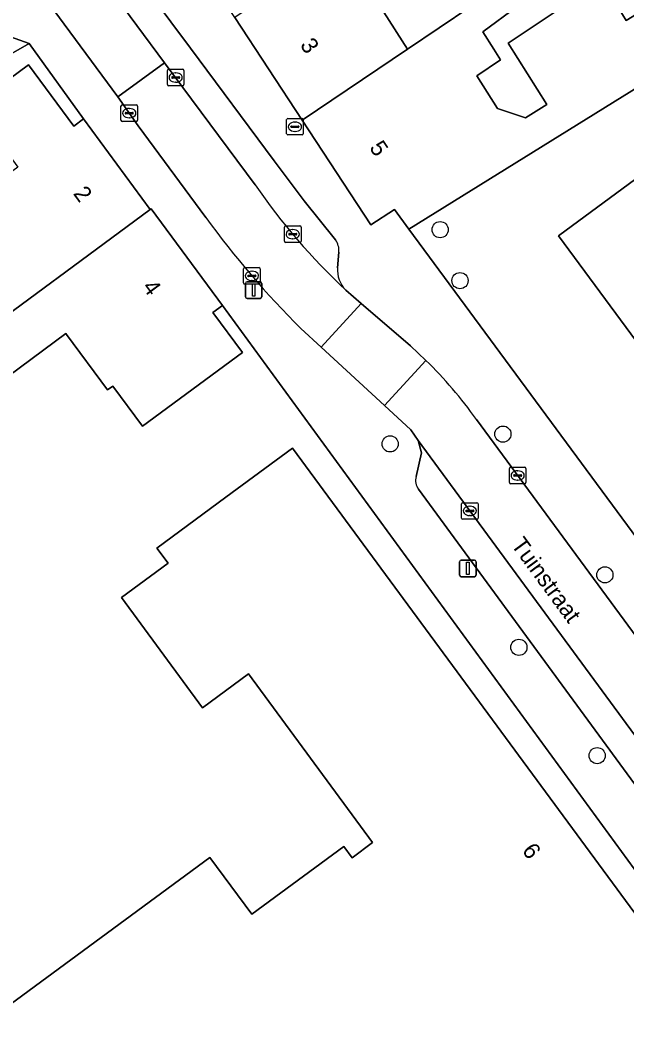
# Model space of a CAD drawing. Extents: x 161798 to 162385, y 382315 to 382833.
# Drawn here: x 161942.5 to 161979.1, y 382435.2 to 382495.8 of the extents above; entities that cross this region are included whole.
import ezdxf

# ---------------------------------------------------------------- set-up
doc = ezdxf.new("R2010")
doc.units = 0
for name, color, linetype in [('IMGEO_Boom', 7, 'Continuous'), ('IMGEO_Erf', 7, 'Continuous'), ('IMGEO_Kolk', 7, 'Continuous'), ('IMGEO_Lichtmast', 7, 'Continuous'), ('IMGEO_Openbare_ruimte_label', 7, 'Continuous'), ('IMGEO_Pand', 7, 'Continuous'), ('IMGEO_Pand_nummerreeks', 7, 'Continuous'), ('IMGEO_Parkeervlak_open', 7, 'Continuous'), ('IMGEO_Rijbaan_lokaal_open', 7, 'Continuous'), ('IMGEO_Voetpad_open', 7, 'Continuous')]:
    doc.layers.add(name, color=color, linetype=linetype)

msp = doc.modelspace()

# ---------------------------------------------------------------- linework, layer by layer
at = {"layer": 'IMGEO_Boom'}
for centre in [(161967.865, 382483.121), (161969.063, 382480.043), (161971.654, 382470.771), (161964.846, 382470.181), (161977.814, 382462.27), (161972.621, 382457.894), (161977.348, 382451.352)]:
    msp.add_circle(centre, 0.489, dxfattribs=at)
at = {"layer": 'IMGEO_Erf'}
for points in [[(161962.71, 382499.007), (161965.896, 382494.027), (161971.633, 382497.907)], [(161977.762, 382497.945), (161979.108, 382495.748), (161983.581, 382498.525)], [(161972.516, 382496.591), (161970.453, 382495.072), (161971.115, 382494.021), (161971.515, 382493.387), (161970.072, 382492.422), (161971.323, 382490.435), (161973.02, 382489.874), (161974.313, 382490.677), (161971.975, 382494.388), (161977.288, 382497.942)], [(161985.792, 382495.462), (161965.971, 382483.156), (161983.764, 382459.026)], [(161939.64, 382490.61), (161943.015, 382493.087), (161945.74, 382489.38), (161946.327, 382489.811), (161943.046, 382494.363), (161935.085, 382489.806)], [(161992.675, 382417.668), (161993.681, 382416.287), (161998.059, 382419.476), (161983.404, 382439.272), (161954.726, 382478.543), (161954.147, 382478.116), (161955.929, 382475.702), (161949.886, 382471.244), (161948.092, 382473.677), (161947.771, 382473.441), (161945.307, 382476.783), (161945.26, 382476.846), (161940.383, 382473.25)], [(161938.983, 382434.18), (161953.966, 382445.201), (161956.484, 382441.778), (161962.042, 382445.866), (161962.546, 382445.181), (161963.788, 382446.095), (161956.287, 382456.292), (161953.507, 382454.248), (161948.615, 382460.899), (161951.433, 382462.972), (161950.757, 382463.891), (161954.931, 382466.962), (161958.958, 382469.924), (161992.199, 382424.732)]]:
    msp.add_lwpolyline(points, dxfattribs=at)
msp.add_lwpolyline([(161993.848, 382481.105), (161991.185, 382479.149), (161991.967, 382478.093), (161989.346, 382476.259), (161992.965, 382471.347), (161986.763, 382466.795), (161980.965, 382474.667), (161975.014, 382482.748), (161981.215, 382487.314), (161984.822, 382482.405), (161987.368, 382484.277), (161988.215, 382483.124), (161990.921, 382485.104), (161992.408, 382483.072)], close=True, dxfattribs=at)
at = {"layer": 'IMGEO_Kolk'}
for p, q in [((161951.394, 382491.884), (161951.394, 382492.736)), ((161951.469, 382492.81), (161952.321, 382492.81)), ((161951.653, 382492.304), (161951.653, 382492.316)), ((161951.696, 382492.353), (161952.094, 382492.353)), ((161951.882, 382492.59), (161951.907, 382492.59)), ((161952.137, 382492.316), (161952.137, 382492.304)), ((161952.395, 382492.736), (161952.395, 382491.884)), ((161952.321, 382491.81), (161951.469, 382491.81)), ((161952.091, 382492.267), (161951.693, 382492.267)), ((161951.905, 382492.03), (161951.88, 382492.03)), ((161948.591, 382489.733), (161948.591, 382490.585)), ((161948.666, 382490.659), (161949.518, 382490.659)), ((161949.592, 382490.585), (161949.592, 382489.733)), ((161948.85, 382490.153), (161948.85, 382490.165)), ((161949.288, 382490.116), (161948.89, 382490.116)), ((161948.893, 382490.202), (161949.291, 382490.202)), ((161949.102, 382489.879), (161949.077, 382489.879)), ((161949.079, 382490.439), (161949.104, 382490.439)), ((161949.334, 382490.165), (161949.334, 382490.153)), ((161949.518, 382489.659), (161948.666, 382489.659)), ((161958.597, 382488.913), (161958.597, 382489.765)), ((161958.672, 382489.839), (161959.524, 382489.839)), ((161958.856, 382489.333), (161958.856, 382489.345)), ((161959.294, 382489.296), (161958.896, 382489.296)), ((161958.899, 382489.382), (161959.297, 382489.382)), ((161959.085, 382489.619), (161959.11, 382489.619)), ((161959.34, 382489.345), (161959.34, 382489.333)), ((161959.598, 382489.765), (161959.598, 382488.913)), ((161959.524, 382488.839), (161958.672, 382488.839)), ((161959.108, 382489.059), (161959.083, 382489.059)), ((161958.464, 382482.423), (161958.464, 382483.275)), ((161958.539, 382483.349), (161959.391, 382483.349)), ((161959.465, 382483.275), (161959.465, 382482.423)), ((161958.723, 382482.843), (161958.723, 382482.855)), ((161959.161, 382482.806), (161958.763, 382482.806)), ((161958.766, 382482.892), (161959.164, 382482.892)), ((161958.952, 382483.129), (161958.977, 382483.129)), ((161959.207, 382482.855), (161959.207, 382482.843)), ((161959.391, 382482.349), (161958.539, 382482.349)), ((161958.975, 382482.569), (161958.95, 382482.569)), ((161956.072, 382480.827), (161956.924, 382480.827)), ((161955.997, 382479.901), (161955.997, 382480.753)), ((161956.256, 382480.321), (161956.256, 382480.333)), ((161956.694, 382480.284), (161956.296, 382480.284)), ((161956.299, 382480.37), (161956.697, 382480.37)), ((161956.485, 382480.607), (161956.51, 382480.607)), ((161956.74, 382480.333), (161956.74, 382480.321)), ((161956.998, 382480.753), (161956.998, 382479.901)), ((161956.924, 382479.827), (161956.072, 382479.827)), ((161956.508, 382480.047), (161956.483, 382480.047)), ((161972.046, 382467.848), (161972.046, 382468.7)), ((161972.121, 382468.774), (161972.973, 382468.774)), ((161973.047, 382468.7), (161973.047, 382467.848)), ((161972.305, 382468.268), (161972.305, 382468.28)), ((161972.743, 382468.231), (161972.345, 382468.231)), ((161972.348, 382468.317), (161972.746, 382468.317)), ((161972.534, 382468.554), (161972.559, 382468.554)), ((161972.789, 382468.28), (161972.789, 382468.268)), ((161972.973, 382467.774), (161972.121, 382467.774)), ((161972.557, 382467.994), (161972.532, 382467.994)), ((161969.16, 382465.704), (161969.16, 382466.556)), ((161969.235, 382466.63), (161970.087, 382466.63)), ((161969.648, 382466.41), (161969.673, 382466.41)), ((161970.161, 382466.556), (161970.161, 382465.704)), ((161969.419, 382466.124), (161969.419, 382466.136)), ((161969.857, 382466.087), (161969.459, 382466.087)), ((161969.462, 382466.173), (161969.86, 382466.173)), ((161969.671, 382465.85), (161969.646, 382465.85)), ((161969.903, 382466.136), (161969.903, 382466.124)), ((161970.087, 382465.63), (161969.235, 382465.63))]:
    msp.add_line(p, q, dxfattribs=at)
for points in [[(161951.394, 382491.884), (161951.394, 382492.736)], [(161951.469, 382492.81), (161952.321, 382492.81)], [(161952.395, 382492.736), (161952.395, 382491.884)], [(161952.321, 382491.81), (161951.469, 382491.81)], [(161948.591, 382489.733), (161948.591, 382490.585)], [(161948.666, 382490.659), (161949.518, 382490.659)], [(161949.592, 382490.585), (161949.592, 382489.733)], [(161949.518, 382489.659), (161948.666, 382489.659)], [(161958.597, 382488.913), (161958.597, 382489.765)], [(161958.672, 382489.839), (161959.524, 382489.839)], [(161959.598, 382489.765), (161959.598, 382488.913)], [(161959.524, 382488.839), (161958.672, 382488.839)], [(161958.464, 382482.423), (161958.464, 382483.275)], [(161958.539, 382483.349), (161959.391, 382483.349)], [(161959.465, 382483.275), (161959.465, 382482.423)], [(161959.391, 382482.349), (161958.539, 382482.349)], [(161956.072, 382480.827), (161956.924, 382480.827)], [(161955.997, 382479.901), (161955.997, 382480.753)], [(161956.998, 382480.753), (161956.998, 382479.901)], [(161956.924, 382479.827), (161956.072, 382479.827)], [(161972.046, 382467.848), (161972.046, 382468.7)], [(161972.121, 382468.774), (161972.973, 382468.774)], [(161973.047, 382468.7), (161973.047, 382467.848)], [(161972.973, 382467.774), (161972.121, 382467.774)], [(161969.16, 382465.704), (161969.16, 382466.556)], [(161969.235, 382466.63), (161970.087, 382466.63)], [(161970.161, 382466.556), (161970.161, 382465.704)], [(161970.087, 382465.63), (161969.235, 382465.63)]]:
    msp.add_lwpolyline(points, dxfattribs=at)
for centre, radius, start, end in [((161951.471, 382492.734), 0.0765, 91.55205, 178.44795), ((161951.471, 382492.734), 0.0765, 91.55205, 178.44795), ((161951.693, 382492.313), 0.0403, 85.87752, 175.75265), ((161951.69, 382492.303), 0.0366, 178.93798, 274.71019), ((161952.094, 382492.31), 0.043, 264.86636, 352.45326), ((161952.098, 382492.315), 0.0386, 1.73085, 96.63898), ((161952.319, 382492.734), 0.0765, 1.55205, 88.44795), ((161952.319, 382492.734), 0.0765, 1.55205, 88.44795), ((161951.471, 382491.886), 0.0765, 181.55205, 268.44795), ((161951.471, 382491.886), 0.0765, 181.55205, 268.44795), ((161952.319, 382491.886), 0.0765, 271.55205, 358.44795), ((161952.319, 382491.886), 0.0765, 271.55205, 358.44795), ((161948.668, 382490.583), 0.0765, 91.55205, 178.44795), ((161948.668, 382490.583), 0.0765, 91.55205, 178.44795), ((161949.516, 382490.583), 0.0765, 1.55205, 88.44795), ((161949.516, 382490.583), 0.0765, 1.55205, 88.44795), ((161948.89, 382490.162), 0.0403, 85.87752, 175.75265), ((161948.887, 382490.152), 0.0366, 178.93798, 274.71019), ((161949.291, 382490.159), 0.043, 264.86636, 352.45326), ((161949.295, 382490.164), 0.0386, 1.73085, 96.63898), ((161948.668, 382489.735), 0.0765, 181.55205, 268.44795), ((161948.668, 382489.735), 0.0765, 181.55205, 268.44795), ((161949.516, 382489.735), 0.0765, 271.55205, 358.44795), ((161949.516, 382489.735), 0.0765, 271.55205, 358.44795), ((161958.674, 382489.763), 0.0765, 91.55205, 178.44795), ((161958.674, 382489.763), 0.0765, 91.55205, 178.44795), ((161958.896, 382489.342), 0.0403, 85.87752, 175.75265), ((161958.893, 382489.332), 0.0366, 178.93798, 274.71019), ((161959.297, 382489.339), 0.043, 264.86636, 352.45326), ((161959.301, 382489.344), 0.0386, 1.73085, 96.63898), ((161959.522, 382489.763), 0.0765, 1.55205, 88.44795), ((161959.522, 382489.763), 0.0765, 1.55205, 88.44795), ((161958.674, 382488.915), 0.0765, 181.55205, 268.44795), ((161958.674, 382488.915), 0.0765, 181.55205, 268.44795), ((161959.522, 382488.915), 0.0765, 271.55205, 358.44795), ((161959.522, 382488.915), 0.0765, 271.55205, 358.44795), ((161958.541, 382483.273), 0.0765, 91.55205, 178.44795), ((161958.541, 382483.273), 0.0765, 91.55205, 178.44795), ((161959.389, 382483.273), 0.0765, 1.55205, 88.44795), ((161959.389, 382483.273), 0.0765, 1.55205, 88.44795), ((161958.763, 382482.852), 0.0403, 85.87752, 175.75265), ((161958.76, 382482.842), 0.0366, 178.93798, 274.71019), ((161959.164, 382482.849), 0.043, 264.86636, 352.45326), ((161959.168, 382482.854), 0.0386, 1.73085, 96.63898), ((161958.541, 382482.425), 0.0765, 181.55205, 268.44795), ((161958.541, 382482.425), 0.0765, 181.55205, 268.44795), ((161959.389, 382482.425), 0.0765, 271.55205, 358.44795), ((161959.389, 382482.425), 0.0765, 271.55205, 358.44795), ((161956.074, 382480.751), 0.0765, 91.55205, 178.44795), ((161956.074, 382480.751), 0.0765, 91.55205, 178.44795), ((161956.922, 382480.751), 0.0765, 1.55205, 88.44795), ((161956.922, 382480.751), 0.0765, 1.55205, 88.44795), ((161956.296, 382480.33), 0.0403, 85.87752, 175.75265), ((161956.293, 382480.32), 0.0366, 178.93798, 274.71019), ((161956.697, 382480.327), 0.043, 264.86636, 352.45326), ((161956.701, 382480.332), 0.0386, 1.73085, 96.63898), ((161956.074, 382479.903), 0.0765, 181.55205, 268.44795), ((161956.074, 382479.903), 0.0765, 181.55205, 268.44795), ((161956.922, 382479.903), 0.0765, 271.55205, 358.44795), ((161956.922, 382479.903), 0.0765, 271.55205, 358.44795), ((161972.123, 382468.698), 0.0765, 91.55205, 178.44795), ((161972.123, 382468.698), 0.0765, 91.55205, 178.44795), ((161972.971, 382468.698), 0.0765, 1.55205, 88.44795), ((161972.971, 382468.698), 0.0765, 1.55205, 88.44795), ((161972.345, 382468.277), 0.0403, 85.87752, 175.75265), ((161972.342, 382468.267), 0.0366, 178.93798, 274.71019), ((161972.746, 382468.274), 0.043, 264.86636, 352.45326), ((161972.75, 382468.279), 0.0386, 1.73085, 96.63898), ((161972.123, 382467.85), 0.0765, 181.55205, 268.44795), ((161972.123, 382467.85), 0.0765, 181.55205, 268.44795), ((161972.971, 382467.85), 0.0765, 271.55205, 358.44795), ((161972.971, 382467.85), 0.0765, 271.55205, 358.44795), ((161969.237, 382466.554), 0.0765, 91.55205, 178.44795), ((161969.237, 382466.554), 0.0765, 91.55205, 178.44795), ((161970.085, 382466.554), 0.0765, 1.55205, 88.44795), ((161970.085, 382466.554), 0.0765, 1.55205, 88.44795), ((161969.237, 382465.706), 0.0765, 181.55205, 268.44795), ((161969.237, 382465.706), 0.0765, 181.55205, 268.44795), ((161969.459, 382466.133), 0.0403, 85.87752, 175.75265), ((161969.456, 382466.123), 0.0366, 178.93798, 274.71019), ((161969.86, 382466.13), 0.043, 264.86636, 352.45326), ((161969.864, 382466.135), 0.0386, 1.73085, 96.63898), ((161970.085, 382465.706), 0.0765, 271.55205, 358.44795), ((161970.085, 382465.706), 0.0765, 271.55205, 358.44795)]:
    msp.add_arc(centre, radius, start, end, dxfattribs=at)
for centre, major_axis, ratio, start_param, end_param in [((161951.881, 382492.31), (-0.387, 0.002), 0.722429, 4.712389, 7.853982), ((161951.906, 382492.31), (-0.39, 0.002), 0.717154, 1.570796, 4.712389), ((161949.078, 382490.159), (-0.387, 0.002), 0.722429, 4.712389, 7.853982), ((161949.103, 382490.159), (-0.39, 0.002), 0.717154, 1.570796, 4.712389), ((161959.084, 382489.339), (-0.387, 0.002), 0.722429, 4.712389, 7.853982), ((161959.109, 382489.339), (-0.39, 0.002), 0.717154, 1.570796, 4.712389), ((161958.951, 382482.849), (-0.387, 0.002), 0.722429, 4.712389, 7.853982), ((161958.976, 382482.849), (-0.39, 0.002), 0.717154, 1.570796, 4.712389), ((161956.484, 382480.327), (-0.387, 0.002), 0.722429, 4.712389, 7.853982), ((161956.509, 382480.327), (-0.39, 0.002), 0.717154, 1.570796, 4.712389), ((161972.533, 382468.274), (-0.387, 0.002), 0.722429, 4.712389, 7.853982), ((161972.558, 382468.274), (-0.39, 0.002), 0.717154, 1.570796, 4.712389), ((161969.647, 382466.13), (-0.387, 0.002), 0.722429, 4.712389, 7.853982), ((161969.672, 382466.13), (-0.39, 0.002), 0.717154, 1.570796, 4.712389)]:
    msp.add_ellipse(centre, major_axis=major_axis, ratio=ratio, start_param=start_param, end_param=end_param, dxfattribs=at)
at = {"layer": 'IMGEO_Lichtmast'}
for p, q in [((161956.105, 382479.071), (161956.105, 382479.871)), ((161956.105, 382479.871), (161956.105, 382479.071)), ((161956.205, 382479.971), (161956.995, 382479.971)), ((161956.995, 382479.971), (161956.205, 382479.971)), ((161957.095, 382479.871), (161957.095, 382479.071)), ((161957.095, 382479.071), (161957.095, 382479.871)), ((161956.995, 382478.971), (161956.205, 382478.971)), ((161956.205, 382478.971), (161956.995, 382478.971)), ((161969.041, 382462.258), (161969.041, 382463.058)), ((161969.041, 382463.058), (161969.041, 382462.258)), ((161969.141, 382463.158), (161969.931, 382463.158)), ((161969.931, 382463.158), (161969.141, 382463.158)), ((161970.031, 382463.058), (161970.031, 382462.258)), ((161970.031, 382462.258), (161970.031, 382463.058)), ((161969.931, 382462.158), (161969.141, 382462.158)), ((161969.141, 382462.158), (161969.931, 382462.158))]:
    msp.add_line(p, q, dxfattribs=at)
for points in [[(161956.525, 382479.846), (161956.675, 382479.846), (161956.675, 382479.096), (161956.525, 382479.096), (161956.525, 382479.846)], [(161969.461, 382463.033), (161969.611, 382463.033), (161969.611, 382462.283), (161969.461, 382462.283), (161969.461, 382463.033)]]:
    msp.add_lwpolyline(points, dxfattribs=at)
for centre, start, end in [((161956.205, 382479.871), 90, 180), ((161956.205, 382479.871), 90, 180), ((161956.995, 382479.871), 0, 90), ((161956.995, 382479.871), 360, 90), ((161956.205, 382479.071), 180, 270), ((161956.205, 382479.071), 180, 270), ((161956.995, 382479.071), 270, 0), ((161956.995, 382479.071), 270, 0), ((161969.141, 382463.058), 90, 180), ((161969.141, 382463.058), 90, 180), ((161969.931, 382463.058), 0, 90), ((161969.931, 382463.058), 360, 90), ((161969.141, 382462.258), 180, 270), ((161969.141, 382462.258), 180, 270), ((161969.931, 382462.258), 270, 0), ((161969.931, 382462.258), 270, 0)]:
    msp.add_arc(centre, 0.1, start, end, dxfattribs=at)
at = {"layer": 'IMGEO_Pand'}
for points in [[(161965.896, 382494.027), (161962.71, 382499.007), (161964.247, 382500), (161965.555, 382500.845), (161963.889, 382503.312), (161960.672, 382501.141), (161961.443, 382500.001), (161955.47, 382495.94), (161959.54, 382489.735)], [(161977.762, 382497.945), (161977.626, 382498.168), (161977.288, 382497.942), (161971.975, 382494.388), (161974.313, 382490.677), (161973.02, 382489.874), (161971.323, 382490.435), (161970.072, 382492.422), (161971.515, 382493.387), (161971.115, 382494.021), (161970.453, 382495.072), (161972.516, 382496.591), (161971.633, 382497.907), (161965.896, 382494.027), (161959.54, 382489.735), (161963.685, 382483.413), (161965.116, 382484.335), (161965.971, 382483.156), (161985.792, 382495.462), (161983.581, 382498.525), (161979.108, 382495.748)], [(161950.356, 382484.334), (161946.327, 382489.811), (161945.74, 382489.38), (161943.015, 382493.087), (161939.64, 382490.61), (161942.359, 382486.905), (161939.356, 382484.705), (161941.493, 382481.787), (161937.344, 382478.694), (161938.849, 382475.848)], [(161992.408, 382483.072), (161990.921, 382485.104), (161988.215, 382483.124), (161987.368, 382484.277), (161984.822, 382482.405), (161981.215, 382487.314), (161975.014, 382482.748), (161980.965, 382474.667)], [(161954.726, 382478.543), (161950.42, 382484.381), (161950.356, 382484.334), (161938.849, 382475.848), (161939.71, 382474.389), (161939.918, 382474.037), (161940.306, 382473.38), (161940.383, 382473.25), (161945.26, 382476.846), (161945.307, 382476.783), (161947.771, 382473.441), (161948.092, 382473.677), (161949.886, 382471.244), (161955.929, 382475.702), (161954.147, 382478.116)]]:
    msp.add_lwpolyline(points, close=True, dxfattribs=at)
msp.add_lwpolyline([(161992.199, 382424.732), (161958.958, 382469.924), (161954.931, 382466.962), (161950.757, 382463.891), (161951.433, 382462.972), (161948.615, 382460.899), (161953.507, 382454.248), (161956.287, 382456.292), (161963.788, 382446.095), (161962.546, 382445.181), (161962.042, 382445.866), (161956.484, 382441.778), (161953.966, 382445.201), (161938.983, 382434.18)], dxfattribs=at)
at = {"layer": 'IMGEO_Parkeervlak_open'}
for points in [[(161961.542, 382482.513), (161959.659, 382484.87), (161957.851, 382487.274), (161952.786, 382494.093), (161949.28, 382498.801), (161947.877, 382497.723), (161951.226, 382493.203), (161956.687, 382485.833)], [(161961.668, 382480.816), (161961.748, 382481.755)], [(161996.412, 382429.744), (161966.539, 382470.379), (161966.741, 382469.631), (161966.415, 382468.203)], [(161966.551, 382467.446), (161993.315, 382430.945)]]:
    msp.add_lwpolyline(points, dxfattribs=at)
for centre, radius, start, end in [((161989.049, 382508.173), 39.324, 214.61794, 226.86611), ((161960.654, 382481.865), 1.1, 354.27688, 36.131), ((161963.352, 382480.677), 1.69, 175.27254, 225.27622), ((161967.273, 382467.966), 0.89, 164.58044, 215.78938)]:
    msp.add_arc(centre, radius, start, end, dxfattribs=at)
at = {"layer": 'IMGEO_Rijbaan_lokaal_open'}
for points in [[(161944.541, 382496.386), (161948.404, 382491.14), (161951.226, 382493.203), (161947.877, 382497.723), (161947.545, 382498.147)], [(161956.687, 382485.833), (161951.226, 382493.203), (161948.404, 382491.14), (161949.63, 382489.391), (161953.714, 382483.862)], [(161959.459, 382477.141), (161960.672, 382476.024), (161963.103, 382478.661), (161962.163, 382479.476)], [(161967.008, 382475.225), (161964.496, 382472.499), (161966.099, 382471.022), (161966.539, 382470.379), (161996.412, 382429.744), (161996.57, 382429.553), (161999.468, 382431.685), (161991.637, 382442.328), (161988.124, 382447.103), (161970.053, 382471.662)]]:
    msp.add_lwpolyline(points, dxfattribs=at)
msp.add_lwpolyline([(161960.672, 382476.024), (161964.496, 382472.499), (161967.008, 382475.225), (161966.066, 382476.107), (161963.103, 382478.661)], close=True, dxfattribs=at)
for centre, radius, start, end in [((161989.049, 382508.173), 39.324, 214.61794, 226.86611), ((161998.087, 382515.976), 54.775, 215.89391, 225.15265), ((161948.128, 382456.007), 26.94, 35.52739, 45.50813)]:
    msp.add_arc(centre, radius, start, end, dxfattribs=at)
at = {"layer": 'IMGEO_Voetpad_open'}
for points in [[(161994.413, 382444.586), (161991.438, 382448.62), (161984.744, 382457.697), (161983.764, 382459.026), (161965.971, 382483.156), (161965.116, 382484.335), (161963.685, 382483.413), (161959.54, 382489.735), (161955.47, 382495.94), (161951.298, 382502.303), (161949.963, 382504.519), (161948.623, 382503.653)], [(161947.545, 382498.147), (161947.877, 382497.723), (161949.28, 382498.801), (161952.786, 382494.093), (161957.851, 382487.274), (161959.659, 382484.87), (161961.542, 382482.513)], [(161938.715, 382497.147), (161939.523, 382495.623), (161943.046, 382494.363), (161946.327, 382489.811), (161950.356, 382484.334), (161950.42, 382484.381), (161954.726, 382478.543), (161983.404, 382439.272), (161998.059, 382419.476), (162001.282, 382415.062), (162005.738, 382408.96), (162006.916, 382407.381), (162011.459, 382401.201), (162015.66, 382395.487), (162015.773, 382395.333), (162016.93, 382392.603), (162016.974, 382392.447), (162019.512, 382383.48), (162025.97, 382385.896)], [(161953.714, 382483.862), (161949.63, 382489.391), (161948.404, 382491.14), (161944.541, 382496.386)], [(161914.43, 382479.842), (161914.413, 382479.977), (161916.664, 382481.017), (161923.369, 382484.116), (161923.643, 382484.255), (161930.219, 382487.311), (161931.625, 382487.964), (161931.664, 382487.868), (161932.122, 382488.093), (161932.214, 382488.146), (161935.055, 382489.789), (161935.085, 382489.806), (161943.046, 382494.363), (161939.523, 382495.623), (161935.178, 382493.19), (161934.48, 382493.063), (161933.151, 382493.483)], [(161961.748, 382481.755), (161961.668, 382480.816)], [(161962.163, 382479.476), (161963.103, 382478.661), (161966.066, 382476.107), (161967.008, 382475.225)], [(161966.415, 382468.203), (161966.741, 382469.631), (161966.539, 382470.379), (161966.099, 382471.022), (161964.496, 382472.499), (161960.672, 382476.024), (161959.459, 382477.141)], [(161970.053, 382471.662), (161988.124, 382447.103), (161988.526, 382447.399), (161992.039, 382442.624), (161991.637, 382442.328), (161999.468, 382431.685), (161999.673, 382431.407), (162000, 382431.645), (162001.35, 382432.629), (162003.905, 382429.219), (162002.433, 382428.179), (162002.849, 382427.58), (162009.488, 382418.005), (162009.898, 382418.289), (162012.74, 382414.19), (162012.33, 382413.906), (162013.778, 382411.818)], [(161993.315, 382430.945), (161966.551, 382467.446)]]:
    msp.add_lwpolyline(points, dxfattribs=at)
for centre, radius, start, end in [((161998.087, 382515.976), 54.775, 215.89391, 225.15265), ((161960.654, 382481.865), 1.1, 354.27688, 36.131), ((161963.352, 382480.677), 1.69, 175.27254, 225.27622), ((161948.128, 382456.007), 26.94, 35.52739, 45.50813), ((161967.273, 382467.966), 0.89, 164.58044, 215.78938)]:
    msp.add_arc(centre, radius, start, end, dxfattribs=at)

# ---------------------------------------------------------------- texts
at = {"layer": 'IMGEO_Openbare_ruimte_label'}
msp.add_text('Tuinstraat', height=1, rotation=306.29696, dxfattribs=at).set_placement((161972.111, 382464.075))
at = {"layer": 'IMGEO_Pand_nummerreeks'}
for s, rotation, p in [('3', 304.01068, (161959.371, 382494.273)), ('5', 304.01056, (161963.557, 382488.069)), ('2', 306.40553, (161945.673, 382485.293)), ('4', 306.40553, (161949.84, 382479.642)), ('6', 306.33636, (161972.773, 382445.607))]:
    msp.add_text(s, height=1, rotation=rotation, dxfattribs=at).set_placement(p)

doc.saveas('drawing.dxf')
